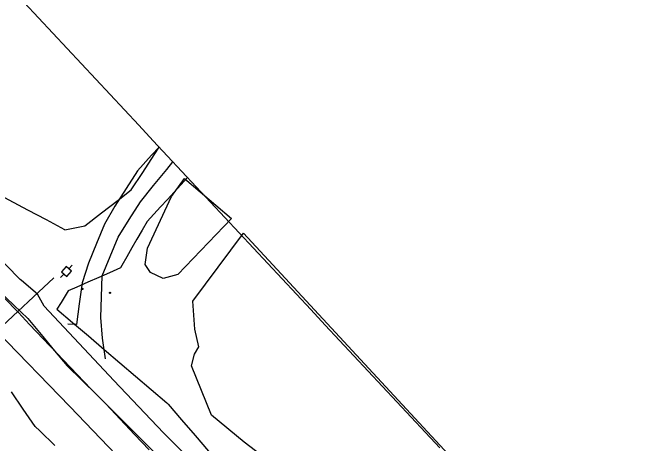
# Model space of a CAD drawing. Extents: x 2132221 to 2141942, y 535736 to 547298.
# Drawn here: x 2133821.8 to 2134278.8, y 545623.9 to 545931.4 of the extents above; entities that cross this region are included whole.
import ezdxf

# ---------------------------------------------------------------- set-up
doc = ezdxf.new("R2010")
doc.units = 0
for name, color, linetype in [('RD_EX_BldgApp', 7, 'Continuous'), ('RD_EX_Driveway', 7, 'Continuous'), ('RD_EX_Fence_Other', 7, 'Continuous'), ('RD_EX_H2O', 7, 'Continuous'), ('RD_EX_UT', 7, 'Continuous'), ('RD_EX_VEG', 7, 'Continuous'), ('TOPO_E_TLIML-Line', 7, 'Continuous')]:
    doc.layers.add(name, color=color, linetype=linetype)

msp = doc.modelspace()

# ---------------------------------------------------------------- linework, layer by layer
at = {"layer": 'RD_EX_BldgApp'}
for centre in [(2133871.43, 545734.13), (2133891.13, 545731.32)]:
    msp.add_circle(centre, 0.444, dxfattribs=at)
at = {"layer": 'RD_EX_Driveway'}
for points in [[(2133926.17, 545835.5), (2133920.81, 545829.71), (2133910.87, 545818.51), (2133902.73, 545805.91), (2133894.58, 545793.32), (2133887.15, 545780.35), (2133881.45, 545766.47), (2133875.75, 545752.6), (2133871.23, 545738.41), (2133869.23, 545723.57), (2133867.22, 545708.68), (2133861, 545709.05)], [(2133887.92, 545684.12), (2133885.85, 545698.89), (2133884.53, 545713.69), (2133885.1, 545728.59), (2133885.67, 545743.49), (2133891.35, 545757.29), (2133897.04, 545771.09), (2133904.91, 545783.76), (2133912.94, 545796.33), (2133922.26, 545807.98), (2133931.72, 545819.53), (2133936.08, 545824.86)], [(2133844.26, 545721.73), (2133839.36, 545730.5), (2133827.88, 545740.16), (2133827.01, 545740.89), (2133816.99, 545751.11), (2133805.96, 545761.27), (2133802.74, 545764.24), (2133792.96, 545774.49), (2133783.09, 545782.42)], [(2133765.1, 545778.16), (2133773.32, 545770.94), (2133783.81, 545760.23), (2133794.3, 545749.52), (2133804.79, 545738.81), (2133825.78, 545717.39), (2133833.82, 545708.71)], [(2134252.52, 545289.81), (2134180.39, 545366.64), (2134141.52, 545407.56), (2134103.54, 545450.8), (2134069.2, 545488.95), (2134023.85, 545536.28), (2133975.89, 545584.88), (2133929.43, 545631.37), (2133893.87, 545668.68), (2133844.26, 545721.73)], [(2134241.96, 545278.69), (2134169.77, 545355.78), (2134130.12, 545397.74), (2134085.7, 545445.28), (2134056.68, 545476.11), (2134013.72, 545521.44), (2133961.17, 545576.08), (2133924.59, 545615.53), (2133877.56, 545662.77), (2133833.82, 545708.71)]]:
    msp.add_lwpolyline(points, dxfattribs=at)
at = {"layer": 'RD_EX_Fence_Other'}
msp.add_lwpolyline([(2134232.79, 545268.23), (2134158.84, 545342.49), (2134110.58, 545387.56), (2134068.39, 545431.3), (2134038.23, 545463.1), (2133999.86, 545502.28), (2133957, 545549.83), (2133906.57, 545604.08), (2133862.39, 545650.12), (2133810.22, 545704)], dxfattribs=at)
at = {"layer": 'RD_EX_H2O'}
for p, q in [((2133944.35, 545813.06), (2133977.78, 545784.44)), ((2133986.45, 545773.93), (2134278.79, 545458.11))]:
    msp.add_line(p, q, dxfattribs=at)
for points in [[(2133977.78, 545784.44), (2133939.55, 545744.48), (2133929.16, 545741.47), (2133920.12, 545745.75), (2133916.22, 545751.61), (2133917.9, 545763.18), (2133935.08, 545800.23), (2133944.35, 545813.06)], [(2134029.29, 545592.35), (2133986.79, 545624.74), (2133963.52, 545643.99), (2133949.25, 545679.2), (2133951.48, 545687.44), (2133954.62, 545692.79), (2133951.63, 545705.43), (2133950.3, 545725.3), (2133986.45, 545773.93)]]:
    msp.add_lwpolyline(points, dxfattribs=at)
at = {"layer": 'RD_EX_UT'}
for p, q in [((2133859.93, 545750.14), (2133856.55, 545746.46)), ((2133863.61, 545746.75), (2133859.93, 545750.14)), ((2133864.05, 545751.01), (2133861.7, 545748.46)), ((2133856.55, 545746.46), (2133860.23, 545743.07)), ((2133860.23, 545743.07), (2133863.61, 545746.75)), ((2133622.66, 545528.75), (2133851.17, 545742.16)), ((2133858.39, 545744.86), (2133855.93, 545742.18))]:
    msp.add_line(p, q, dxfattribs=at)
at = {"layer": 'RD_EX_VEG'}
for points in [[(2133858.98, 545776.38), (2133845.74, 545783.43), (2133832.5, 545790.47), (2133819.25, 545797.51), (2133806.01, 545804.56), (2133792.77, 545811.6), (2133785.13, 545815.66), (2133775.11, 545826.83), (2133765.1, 545837.99), (2133755.08, 545849.15), (2133745.06, 545860.32), (2133735.04, 545871.48), (2133725.02, 545882.65), (2133715, 545893.81), (2133707.07, 545902.64), (2133696.76, 545913.54), (2133686.45, 545924.43), (2133676.14, 545935.32)], [(2133858.98, 545776.38), (2133873.27, 545779.18), (2133885.11, 545788.39), (2133896.95, 545797.6), (2133906.24, 545804.83), (2133914.49, 545817.36), (2133922.73, 545829.89), (2133926.32, 545835.34)], [(2133946.54, 545813.64), (2133941.72, 545808.43), (2133936.9, 545803.22), (2133932.08, 545798.01), (2133927.26, 545792.8), (2133922.44, 545787.59), (2133917.62, 545782.38), (2133917.57, 545782.34), (2133913.99, 545776.05), (2133910.4, 545769.75), (2133906.81, 545763.46), (2133903.23, 545757.17), (2133899.64, 545750.87), (2133898.64, 545749.13), (2133890.86, 545745.72), (2133883.07, 545742.31), (2133875.29, 545738.9), (2133867.5, 545735.5), (2133861.25, 545732.76), (2133856.24, 545724.51), (2133853.31, 545719.67), (2133864.5, 545710.09), (2133875.7, 545700.52), (2133886.89, 545690.94), (2133898.09, 545681.37), (2133909.28, 545671.79), (2133920.48, 545662.22), (2133931.67, 545652.65), (2133932.69, 545651.77), (2133942.28, 545640.58), (2133951.87, 545629.39), (2133961.46, 545618.2)], [(2133811.56, 545732.79), (2133822.48, 545722.51), (2133832.49, 545713.08), (2133842.07, 545701.54), (2133851.66, 545689.99), (2133860.64, 545679.18), (2133871.33, 545668.66), (2133882.02, 545658.14), (2133888.26, 545652), (2133898.5, 545641.04), (2133908.75, 545630.08), (2133918.99, 545619.12)], [(2133851.88, 545622.26), (2133841.11, 545632.7), (2133837.77, 545635.94), (2133829.26, 545648.3), (2133820.76, 545660.65)]]:
    msp.add_lwpolyline(points, dxfattribs=at)
at = {"layer": 'TOPO_E_TLIML-Line'}
msp.add_lwpolyline([(2134126.44, 545620.54), (2134116.22, 545631.52), (2134105.99, 545642.49), (2134095.77, 545653.47), (2134085.54, 545664.44), (2134075.32, 545675.42), (2134065.09, 545686.39), (2134054.87, 545697.37), (2134044.64, 545708.34), (2134034.42, 545719.32), (2134024.19, 545730.29), (2134013.97, 545741.27), (2134003.74, 545752.24), (2133993.52, 545763.22), (2133983.29, 545774.19), (2133973.07, 545785.17), (2133962.84, 545796.14), (2133952.62, 545807.12), (2133942.39, 545818.09), (2133932.17, 545829.07), (2133921.94, 545840.04), (2133911.72, 545851.02), (2133901.49, 545861.99), (2133891.27, 545872.97), (2133881.04, 545883.94), (2133870.82, 545894.92), (2133860.59, 545905.89), (2133850.37, 545916.87), (2133840.14, 545927.84), (2133829.92, 545938.82)], dxfattribs=at)

doc.saveas('drawing.dxf')
